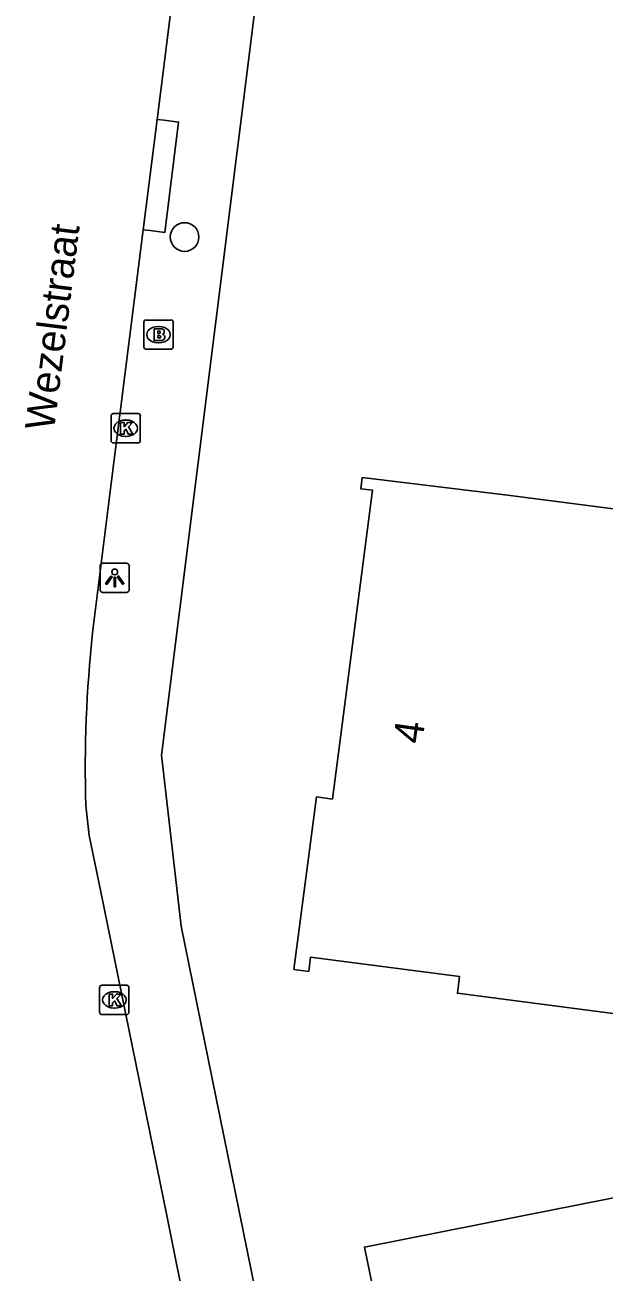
# Model space of a CAD drawing. Extents: x 160026 to 161302, y 384757 to 385701.
# Drawn here: x 160721.94 to 160741.71, y 384881.28 to 384923.84 of the extents above; entities that cross this region are included whole.
import ezdxf

# ---------------------------------------------------------------- set-up
doc = ezdxf.new("R2010")
doc.units = 0
for name, color, linetype in [('IMGEO_Boom', 7, 'Continuous'), ('IMGEO_Brandkraan', 7, 'Continuous'), ('IMGEO_Kolk', 7, 'Continuous'), ('IMGEO_Lichtpunt', 7, 'Continuous'), ('IMGEO_Openbare_ruimte_label', 7, 'Continuous'), ('IMGEO_Pand', 7, 'Continuous'), ('IMGEO_Pand_nummerreeks', 7, 'Continuous'), ('IMGEO_Rijbaan_lokaal_open', 7, 'Continuous'), ('IMGEO_Voetpad_open', 7, 'Continuous')]:
    doc.layers.add(name, color=color, linetype=linetype)

msp = doc.modelspace()

# ---------------------------------------------------------------- linework, layer by layer
at = {"layer": 'IMGEO_Boom'}
msp.add_circle((160727.39, 384916.6), 0.489, dxfattribs=at)
at = {"layer": 'IMGEO_Brandkraan'}
for p, q in [((160725.999, 384912.842), (160725.999, 384913.694)), ((160726.074, 384913.768), (160726.926, 384913.768)), ((160726.487, 384913.548), (160726.512, 384913.548)), ((160727, 384913.694), (160727, 384912.842)), ((160726.51, 384912.988), (160726.485, 384912.988)), ((160726.926, 384912.768), (160726.074, 384912.768))]:
    msp.add_line(p, q, dxfattribs=at)
for points in [[(160725.999, 384912.842), (160725.999, 384913.694)], [(160726.074, 384913.768), (160726.926, 384913.768)], [(160726.347, 384913.468), (160726.347, 384913.068), (160726.56, 384913.068)], [(160726.578, 384913.468), (160726.347, 384913.468)], [(160726.526, 384913.387), (160726.472, 384913.387), (160726.472, 384913.311)], [(160727, 384913.694), (160727, 384912.842)], [(160726.472, 384913.311), (160726.525, 384913.311)], [(160726.534, 384913.235), (160726.472, 384913.235), (160726.472, 384913.154)], [(160726.472, 384913.154), (160726.534, 384913.154)], [(160726.926, 384912.768), (160726.074, 384912.768)]]:
    msp.add_lwpolyline(points, dxfattribs=at)
for centre, radius, start, end in [((160726.076, 384913.692), 0.0765, 91.552, 178.448), ((160726.076, 384913.692), 0.0765, 91.552, 178.448), ((160726.527, 384913.349), 0.0379, 267.8285, 90.9355), ((160726.582, 384913.323), 0.145, 59.4692, 91.5367), ((160726.607, 384913.37), 0.0922, 285.5137, 58.1501), ((160726.924, 384913.692), 0.0765, 1.552, 88.448), ((160726.924, 384913.692), 0.0765, 1.552, 88.448), ((160726.535, 384913.194), 0.0404, 269.8759, 90.5077), ((160726.566, 384913.319), 0.251, 268.6676, 293.5347), ((160726.612, 384913.178), 0.105, 301.3115, 78.989), ((160726.076, 384912.844), 0.0765, 181.552, 268.448), ((160726.076, 384912.844), 0.0765, 181.552, 268.448), ((160726.924, 384912.844), 0.0765, 271.552, 358.448), ((160726.924, 384912.844), 0.0765, 271.552, 358.448)]:
    msp.add_arc(centre, radius, start, end, dxfattribs=at)
for centre, major_axis, ratio, start_param, end_param in [((160726.486, 384913.268), (-0.387, 0.002), 0.722429, 4.712389, 7.853982), ((160726.511, 384913.268), (-0.39, 0.002), 0.717154, 1.570796, 4.712389)]:
    msp.add_ellipse(centre, major_axis=major_axis, ratio=ratio, start_param=start_param, end_param=end_param, dxfattribs=at)
at = {"layer": 'IMGEO_Kolk'}
for p, q in [((160724.878, 384909.65), (160724.878, 384910.502)), ((160724.953, 384910.576), (160725.805, 384910.576)), ((160725.879, 384910.502), (160725.879, 384909.65)), ((160725.366, 384910.356), (160725.391, 384910.356)), ((160725.805, 384909.576), (160724.953, 384909.576)), ((160725.389, 384909.796), (160725.364, 384909.796)), ((160724.49, 384890.143), (160724.49, 384890.995)), ((160724.565, 384891.069), (160725.417, 384891.069)), ((160724.978, 384890.849), (160725.003, 384890.849)), ((160725.491, 384890.995), (160725.491, 384890.143)), ((160725.417, 384890.069), (160724.565, 384890.069)), ((160725.001, 384890.289), (160724.976, 384890.289))]:
    msp.add_line(p, q, dxfattribs=at)
for points in [[(160724.878, 384909.65), (160724.878, 384910.502)], [(160724.953, 384910.576), (160725.805, 384910.576)], [(160725.879, 384910.502), (160725.879, 384909.65)], [(160725.199, 384910.276), (160725.322, 384910.276), (160725.322, 384910.125), (160725.452, 384910.276), (160725.616, 384910.276), (160725.47, 384910.125), (160725.623, 384909.876), (160725.471, 384909.876), (160725.386, 384910.04), (160725.322, 384909.973), (160725.322, 384909.876), (160725.199, 384909.876), (160725.199, 384910.276)], [(160725.805, 384909.576), (160724.953, 384909.576)], [(160724.49, 384890.143), (160724.49, 384890.995)], [(160724.565, 384891.069), (160725.417, 384891.069)], [(160725.491, 384890.995), (160725.491, 384890.143)], [(160724.811, 384890.769), (160724.934, 384890.769), (160724.934, 384890.618), (160725.064, 384890.769), (160725.228, 384890.769), (160725.082, 384890.618), (160725.235, 384890.369), (160725.083, 384890.369), (160724.998, 384890.533), (160724.934, 384890.466), (160724.934, 384890.369), (160724.811, 384890.369), (160724.811, 384890.769)], [(160725.417, 384890.069), (160724.565, 384890.069)]]:
    msp.add_lwpolyline(points, dxfattribs=at)
for centre, start, end in [((160724.955, 384910.5), 91.552, 178.448), ((160724.955, 384910.5), 91.552, 178.448), ((160725.803, 384910.5), 1.552, 88.448), ((160725.803, 384910.5), 1.552, 88.448), ((160724.955, 384909.652), 181.552, 268.448), ((160724.955, 384909.652), 181.552, 268.448), ((160725.803, 384909.652), 271.552, 358.448), ((160725.803, 384909.652), 271.552, 358.448), ((160724.567, 384890.993), 91.552, 178.448), ((160724.567, 384890.993), 91.552, 178.448), ((160725.415, 384890.993), 1.552, 88.448), ((160725.415, 384890.993), 1.552, 88.448), ((160724.567, 384890.145), 181.552, 268.448), ((160724.567, 384890.145), 181.552, 268.448), ((160725.415, 384890.145), 271.552, 358.448), ((160725.415, 384890.145), 271.552, 358.448)]:
    msp.add_arc(centre, 0.0765, start, end, dxfattribs=at)
for centre, major_axis, ratio, start_param, end_param in [((160725.365, 384910.076), (-0.387, 0.002), 0.722429, 4.712389, 7.853982), ((160725.39, 384910.076), (-0.39, 0.002), 0.717154, 1.570796, 4.712389), ((160724.977, 384890.569), (-0.387, 0.002), 0.722429, 4.712389, 7.853982), ((160725.002, 384890.569), (-0.39, 0.002), 0.717154, 1.570796, 4.712389)]:
    msp.add_ellipse(centre, major_axis=major_axis, ratio=ratio, start_param=start_param, end_param=end_param, dxfattribs=at)
at = {"layer": 'IMGEO_Lichtpunt'}
for p, q in [((160724.505, 384905.372), (160724.505, 384904.565)), ((160724.505, 384905.372), (160724.505, 384904.565)), ((160725.407, 384905.467), (160724.599, 384905.467)), ((160725.407, 384905.467), (160724.599, 384905.467)), ((160725.501, 384904.565), (160725.501, 384905.372)), ((160725.501, 384904.565), (160725.501, 384905.372)), ((160724.599, 384904.471), (160725.407, 384904.471)), ((160724.599, 384904.471), (160725.407, 384904.471))]:
    msp.add_line(p, q, dxfattribs=at)
for points in [[(160724.879, 384905.036), (160724.918, 384905.008), (160724.73, 384904.746), (160724.692, 384904.773), (160724.879, 384905.036)], [(160724.981, 384904.988), (160725.028, 384904.988), (160725.028, 384904.666), (160724.981, 384904.666), (160724.981, 384904.988)], [(160725.091, 384905.008), (160725.129, 384905.035), (160725.316, 384904.773), (160725.277, 384904.745), (160725.091, 384905.008)]]:
    msp.add_lwpolyline(points, dxfattribs=at)
msp.add_circle((160725.004, 384905.17), 0.0994, dxfattribs=at)
for centre, start, end in [((160724.599, 384905.372), 90, 180), ((160724.599, 384905.372), 90, 180), ((160725.407, 384905.372), 0, 90), ((160725.407, 384905.372), 0, 90), ((160724.599, 384904.565), 180, 270), ((160724.599, 384904.565), 180, 270), ((160725.407, 384904.565), 270, 0), ((160725.407, 384904.565), 270, 360)]:
    msp.add_arc(centre, 0.0946, start, end, dxfattribs=at)
at = {"layer": 'IMGEO_Pand'}
for points in [[(160788.586, 384888.745), (160779.859, 384885.441), (160779.549, 384886.257), (160771.521, 384883.201), (160771.642, 384882.873), (160771.014, 384882.635), (160770.893, 384882.963), (160764.6, 384880.569), (160766.456, 384875.692), (160741.042, 384870.459), (160736.144, 384869.451), (160733.533, 384882.133), (160738.872, 384883.188), (160742.841, 384883.972), (160743.29, 384881.699), (160757.729, 384884.553), (160757.227, 384887.095), (160762.126, 384888.063), (160755.507, 384907.922), (160782.595, 384922.812)], [(160738.42, 384907.796), (160749.186, 384906.408), (160747.691, 384895.001), (160748.642, 384894.876), (160748.529, 384894.017), (160747.56, 384894.144), (160746.946, 384889.455), (160741.667, 384890.147), (160736.709, 384890.797), (160736.783, 384891.361), (160731.693, 384892.028), (160731.63, 384891.54), (160731.121, 384891.606), (160731.893, 384897.495), (160732.44, 384897.423), (160733.808, 384907.961), (160733.408, 384908.01), (160733.456, 384908.398), (160738.42, 384907.796)]]:
    msp.add_lwpolyline(points, dxfattribs=at)
at = {"layer": 'IMGEO_Rijbaan_lokaal_open'}
for points in [[(160726.457, 384920.615), (160726.592, 384921.685), (160728.324, 384935.472), (160731.257, 384959.185), (160733.271, 384975.746), (160733.915, 384980.714)], [(160725.98, 384916.848), (160726.457, 384920.615)], [(160724.25, 384903.093), (160724.884, 384908.194), (160725.98, 384916.848)], [(160734.556, 384844.558), (160733.343, 384850.842), (160733.09, 384852.151), (160730.257, 384866.021), (160727.032, 384881.965), (160726.791, 384883.157), (160724.527, 384894.256), (160724.134, 384896.18), (160724.018, 384897.202)]]:
    msp.add_lwpolyline(points, dxfattribs=at)
msp.add_arc((160767.618, 384898.435), 43.618, 173.8696, 181.6199, dxfattribs=at)
at = {"layer": 'IMGEO_Voetpad_open'}
for points in [[(160736.412, 384977.212), (160728.453, 384913.716), (160726.598, 384898.918), (160727.272, 384893.08), (160729.664, 384881.344), (160732.249, 384868.657), (160733.225, 384863.871), (160737.731, 384841.761)], [(160725.98, 384916.848), (160726.22, 384916.818), (160726.716, 384916.756), (160727.187, 384920.524), (160726.691, 384920.586), (160726.457, 384920.615)]]:
    msp.add_lwpolyline(points, dxfattribs=at)

# ---------------------------------------------------------------- texts
at = {"layer": 'IMGEO_Openbare_ruimte_label'}
msp.add_text('Wezelstraat', height=1, rotation=82.875, dxfattribs=at).set_placement((160722.93, 384909.965))
at = {"layer": 'IMGEO_Pand_nummerreeks'}
msp.add_text('4', height=1, rotation=82.0835, dxfattribs=at).set_placement((160735.499, 384899.278))

doc.saveas('drawing.dxf')
